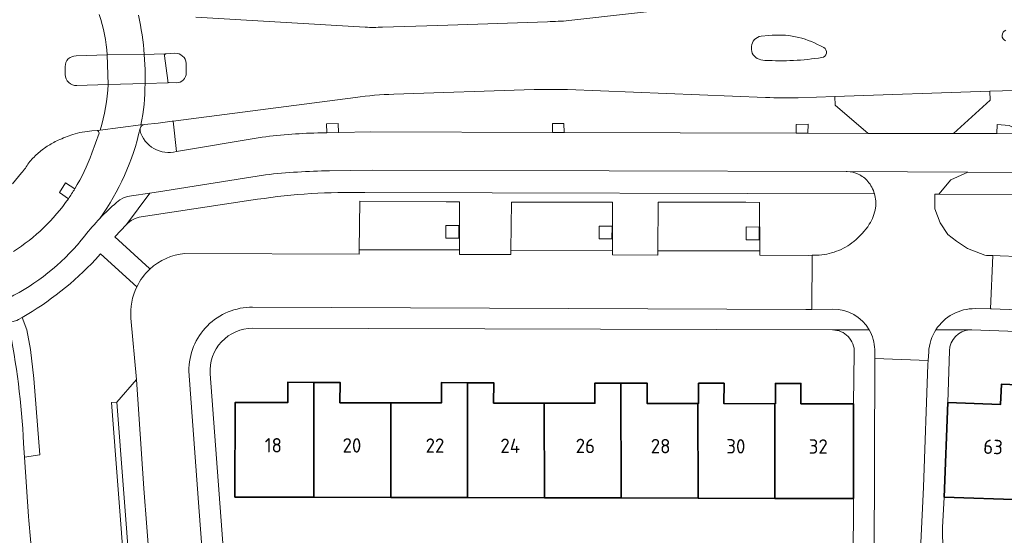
# Model space of a CAD drawing. Extents: x 150256 to 156914, y 461459 to 469481.
# Tile 706 of 731: x 154862 to 154954, y 468212 to 468261. Entities that reach past the tile are written whole.
import ezdxf
from ezdxf.enums import TextEntityAlignment as Align

# ---------------------------------------------------------------- set-up
doc = ezdxf.new("R2010")
doc.units = 0
doc.header["$LTSCALE"] = 0.75
for name, color, linetype, lineweight in [('B-RO-GR-BEPLANTING_CULTUUR_BODEMBEDEKKER-GV', 251, 'CONTINUOUS', 18), ('B-RO-GR-GROENVOORZIENING-GV', 251, 'CONTINUOUS', 18), ('B-RO-OG-BEBOUWING-GV', 6, 'CONTINUOUS', 35), ('B-RO-OG-BEBOUWING-T18', 1, 'CONTINUOUS', 18), ('B-RO-OG-TERREIN_CULTUURSCHEIDING-GV', 251, 'CONTINUOUS', 18), ('B-RO-VH-VERHARDING_ASFALT-GV', 251, 'CONTINUOUS', 18), ('B-RO-VH-VERHARDING_BETONSTRAATSTEEN-GV', 251, 'CONTINUOUS', 18), ('B-RO-VH-VERHARDING_TEGEL-GV', 251, 'CONTINUOUS', 18)]:
    doc.layers.add(name, color=color, linetype=linetype, lineweight=lineweight)
doc.styles.add('NLCS-ISO-M200-T18', font='NLCS-ISO.ttf', dxfattribs={"height": 360})

msp = doc.modelspace()

# ---------------------------------------------------------------- linework, layer by layer
at = {"layer": 'B-RO-GR-BEPLANTING_CULTUUR_BODEMBEDEKKER-GV'}
for points in [[(154913.445, 468260.704), (154930.487, 468262.63)], [(154913.445, 468260.704), (154930.487, 468262.63)], [(154878.484, 468261.033), (154894.371, 468260.092)], [(154878.484, 468261.033), (154894.371, 468260.092)], [(154895.974, 468260.101), (154901.18, 468260.239), (154911.444, 468260.604)], [(154895.974, 468260.101), (154901.18, 468260.239), (154911.444, 468260.604)], [(154890.258, 468250.187), (154890.76, 468250.197), (154890.746, 468251.029), (154891.833, 468251.061), (154891.861, 468250.218), (154894.9, 468250.277), (154911.899, 468250.225), (154911.916, 468251.058), (154912.986, 468251.045), (154913.008, 468250.221), (154934.726, 468250.155), (154934.749, 468250.959), (154935.855, 468250.995), (154935.841, 468250.152), (154941.498, 468250.134), (154938.404, 468252.793), (154938.366, 468253.599), (154934.939, 468253.481)], [(154890.258, 468250.187), (154890.76, 468250.197), (154890.746, 468251.029), (154891.833, 468251.061), (154891.861, 468250.218), (154894.9, 468250.277), (154911.899, 468250.225), (154911.916, 468251.058), (154912.986, 468251.045), (154913.008, 468250.221), (154934.726, 468250.155), (154934.749, 468250.959), (154935.855, 468250.995), (154935.841, 468250.152), (154941.498, 468250.134), (154938.404, 468252.793), (154938.366, 468253.599), (154934.939, 468253.481)], [(154931.878, 468253.509), (154913.327, 468254.248), (154910.185, 468254.254), (154897.033, 468253.808)], [(154931.878, 468253.509), (154913.327, 468254.248), (154910.185, 468254.254), (154897.033, 468253.808)], [(154893.461, 468253.485), (154876.375, 468251.294)], [(154893.461, 468253.485), (154876.375, 468251.294)], [(154876.375, 468251.294), (154876.377, 468251.277), (154876.671, 468248.444), (154884.711, 468249.771)], [(154876.375, 468251.294), (154876.377, 468251.277), (154876.671, 468248.444), (154884.711, 468249.771)]]:
    msp.add_lwpolyline(points, dxfattribs=at)
for points in [[(154894.371, 468260.092, 0.033065), (154895.974, 468260.101)], [(154894.371, 468260.092, 0.033065), (154895.974, 468260.101)], [(154911.444, 468260.604, 0.015977), (154913.445, 468260.704)], [(154911.444, 468260.604, 0.015977), (154913.445, 468260.704)], [(154897.033, 468253.808, 0.031629), (154893.461, 468253.485)], [(154897.033, 468253.808, 0.031629), (154893.461, 468253.485)], [(154934.939, 468253.481, -0.019603), (154931.878, 468253.509)], [(154934.939, 468253.481, -0.019603), (154931.878, 468253.509)], [(154884.711, 468249.771, -0.028114), (154890.258, 468250.187)], [(154884.711, 468249.771, -0.028114), (154890.258, 468250.187)]]:
    msp.add_lwpolyline(points, format="xyb", dxfattribs=at)
msp.add_lwpolyline([(154953.555, 468250.109), (154953.571, 468250.963), (154954.699, 468250.883), (154956.245, 468250.095), (154957.812, 468250.086), (154957.626, 468254.213), (154952.89, 468254.086), (154952.924, 468253.24), (154949.479, 468250.13)], close=True, dxfattribs=at)
msp.add_lwpolyline([(154953.555, 468250.109), (154953.571, 468250.963), (154954.699, 468250.883), (154956.245, 468250.095), (154957.812, 468250.086), (154957.626, 468254.213), (154952.89, 468254.086), (154952.924, 468253.24), (154949.479, 468250.13)], close=True, dxfattribs=at)
at = {"layer": 'B-RO-GR-GROENVOORZIENING-GV'}
for points in [[(154901.925, 468240.305), (154903.125, 468240.299), (154903.132, 468241.499), (154901.931, 468241.505)], [(154901.925, 468240.305), (154903.125, 468240.299), (154903.132, 468241.499), (154901.931, 468241.505)], [(154916.282, 468240.248), (154917.483, 468240.242), (154917.49, 468241.442), (154916.289, 468241.448)], [(154916.282, 468240.248), (154917.483, 468240.242), (154917.49, 468241.442), (154916.289, 468241.448)], [(154930.058, 468240.163), (154931.259, 468240.157), (154931.265, 468241.356), (154930.065, 468241.363)], [(154930.058, 468240.163), (154931.259, 468240.157), (154931.265, 468241.356), (154930.065, 468241.363)]]:
    msp.add_lwpolyline(points, close=True, dxfattribs=at)
at = {"layer": 'B-RO-OG-BEBOUWING-GV'}
for points in [[(154889.555, 468226.792), (154887.111, 468226.797), (154887.106, 468224.894), (154882.172, 468224.905), (154882.152, 468216.034), (154889.541, 468216.018)], [(154889.555, 468226.792), (154887.111, 468226.797), (154887.106, 468224.894), (154882.172, 468224.905), (154882.152, 468216.034), (154889.541, 468216.018)], [(154889.541, 468216.018), (154896.752, 468216.002), (154896.752, 468224.873), (154892.001, 468224.884), (154892.006, 468226.787), (154889.555, 468226.792)], [(154889.541, 468216.018), (154896.752, 468216.002), (154896.752, 468224.873), (154892.001, 468224.884), (154892.006, 468226.787), (154889.555, 468226.792)], [(154896.752, 468216.002), (154903.951, 468215.986), (154903.95, 468226.761), (154901.506, 468226.766), (154901.502, 468224.863), (154896.752, 468224.873)], [(154896.752, 468216.002), (154903.951, 468215.986), (154903.95, 468226.761), (154901.506, 468226.766), (154901.502, 468224.863), (154896.752, 468224.873)], [(154903.951, 468215.986), (154911.151, 468215.97), (154911.137, 468224.842), (154906.397, 468224.852), (154906.401, 468226.755), (154903.95, 468226.761)], [(154903.951, 468215.986), (154911.151, 468215.97), (154911.137, 468224.842), (154906.397, 468224.852), (154906.401, 468226.755), (154903.95, 468226.761)], [(154911.151, 468215.97), (154918.352, 468215.954), (154918.326, 468226.729), (154915.891, 468226.734), (154915.887, 468224.831), (154911.137, 468224.842)], [(154911.151, 468215.97), (154918.352, 468215.954), (154918.326, 468226.729), (154915.891, 468226.734), (154915.887, 468224.831), (154911.137, 468224.842)], [(154918.352, 468215.954), (154925.552, 468215.938), (154925.537, 468224.809), (154920.772, 468224.82), (154920.776, 468226.723), (154918.326, 468226.729)], [(154918.352, 468215.954), (154925.552, 468215.938), (154925.537, 468224.809), (154920.772, 468224.82), (154920.776, 468226.723), (154918.326, 468226.729)], [(154925.552, 468215.938), (154932.752, 468215.922), (154932.74, 468224.793), (154927.975, 468224.804), (154927.979, 468226.707), (154925.591, 468226.712), (154925.587, 468224.809), (154925.537, 468224.809)], [(154925.552, 468215.938), (154932.752, 468215.922), (154932.74, 468224.793), (154927.975, 468224.804), (154927.979, 468226.707), (154925.591, 468226.712), (154925.587, 468224.809), (154925.537, 468224.809)], [(154932.74, 468224.793), (154932.752, 468215.922), (154940.103, 468215.906), (154940.122, 468224.777), (154935.177, 468224.788), (154935.182, 468226.691), (154932.794, 468226.696), (154932.79, 468224.793)], [(154932.74, 468224.793), (154932.752, 468215.922), (154940.103, 468215.906), (154940.122, 468224.777), (154935.177, 468224.788), (154935.182, 468226.691), (154932.794, 468226.696), (154932.79, 468224.793)], [(154956.012, 468215.768), (154956.327, 468224.631), (154956.277, 468224.633), (154956.349, 468226.534), (154953.963, 468226.624), (154953.892, 468224.723), (154948.955, 468224.904), (154948.617, 468216.046)], [(154956.012, 468215.768), (154956.327, 468224.631), (154956.277, 468224.633), (154956.349, 468226.534), (154953.963, 468226.624), (154953.892, 468224.723), (154948.955, 468224.904), (154948.617, 468216.046)]]:
    msp.add_lwpolyline(points, close=True, dxfattribs=at)
at = {"layer": 'B-RO-OG-TERREIN_CULTUURSCHEIDING-GV'}
for points in [[(154866.973, 468250.021, 0.030358), (154865.593, 468249.485)], [(154866.973, 468250.021, 0.030358), (154865.593, 468249.485)], [(154867.855, 468250.249, 0.02928), (154866.973, 468250.021)], [(154867.855, 468250.249, 0.02928), (154866.973, 468250.021)], [(154868.758, 468250.371, 0.030893), (154867.855, 468250.249)], [(154868.758, 468250.371, 0.030893), (154867.855, 468250.249)], [(154869.434, 468250.167, 0.279848), (154869.254, 468250.409)], [(154869.434, 468250.167, 0.279848), (154869.254, 468250.409)], [(154864.57, 468248.92, 0.038256), (154863.653, 468248.217)], [(154864.57, 468248.92, 0.038256), (154863.653, 468248.217)], [(154865.593, 468249.485, 0.0379), (154864.57, 468248.92)], [(154865.593, 468249.485, 0.0379), (154864.57, 468248.92)], [(154863.653, 468248.217, 0.041584), (154862.842, 468247.369)], [(154863.653, 468248.217, 0.041584), (154862.842, 468247.369)], [(154867.154, 468244.94, 0.051376), (154868.755, 468248.266)], [(154867.154, 468244.94, 0.051376), (154868.755, 468248.266)], [(154862.842, 468247.369, -0.041883), (154862.169, 468246.424)], [(154862.842, 468247.369, -0.041883), (154862.169, 468246.424)], [(154894.336, 468244.577, 0.044002), (154884.269, 468243.952)], [(154894.336, 468244.577, 0.044002), (154884.269, 468243.952)], [(154942.168, 468243.143, 0.10754), (154942.079, 468244.473)], [(154942.168, 468243.143, 0.10754), (154942.079, 468244.473)], [(154861.406, 468239.068, 0.099729), (154866.549, 468244.008)], [(154861.406, 468239.068, 0.099729), (154866.549, 468244.008)], [(154941.592, 468241.613, 0.107245), (154942.168, 468243.143)], [(154941.592, 468241.613, 0.107245), (154942.168, 468243.143)], [(154873.372, 468242.309, 0.173034), (154871.989, 468241.59)], [(154873.372, 468242.309, 0.173034), (154871.989, 468241.59)], [(154940.147, 468240.008, 0.08064), (154941.592, 468241.613)], [(154940.147, 468240.008, 0.08064), (154941.592, 468241.613)], [(154938.51, 468239.079, 0.081121), (154940.147, 468240.008)], [(154938.51, 468239.079, 0.081121), (154940.147, 468240.008)], [(154874.19, 468237.413, -0.164943), (154877.47, 468238.88)], [(154874.19, 468237.413, -0.164943), (154877.47, 468238.88)], [(154936.664, 468238.713, 0.081284), (154938.51, 468239.079)], [(154936.664, 468238.713, 0.081284), (154938.51, 468239.079)], [(154869.091, 468238.317, -0.074921), (154862.215, 468232.874)], [(154869.091, 468238.317, -0.074921), (154862.215, 468232.874)], [(154872.419, 468232.808, -0.136319), (154872.958, 468235.749)], [(154872.419, 468232.808, -0.136319), (154872.958, 468235.749)], [(154862.831, 468214.213, 0.021976), (154863.473, 468208.571)], [(154862.831, 468214.213, 0.021976), (154863.473, 468208.571)]]:
    msp.add_lwpolyline(points, format="xyb", dxfattribs=at)
for points in [[(154868.755, 468248.266), (154869.434, 468250.167)], [(154868.755, 468248.266), (154869.434, 468250.167)], [(154869.254, 468250.409), (154868.758, 468250.371)], [(154869.254, 468250.409), (154868.758, 468250.371)], [(154862.169, 468246.424), (154861.316, 468245.412)], [(154862.169, 468246.424), (154861.316, 468245.412)], [(154866.549, 468244.008), (154865.726, 468244.578), (154866.287, 468245.488), (154867.154, 468244.94)], [(154866.549, 468244.008), (154865.726, 468244.578), (154866.287, 468245.488), (154867.154, 468244.94)], [(154942.079, 468244.473), (154894.336, 468244.577)], [(154942.079, 468244.473), (154894.336, 468244.577)], [(154884.269, 468243.952), (154873.372, 468242.309)], [(154884.269, 468243.952), (154873.372, 468242.309)], [(154877.47, 468238.88), (154893.796, 468238.817), (154893.801, 468239.231), (154893.853, 468243.766), (154901.937, 468243.723), (154903.195, 468243.716), (154903.197, 468239.21), (154903.197, 468238.784), (154907.996, 468238.785), (154908.002, 468239.191)], [(154877.47, 468238.88), (154893.796, 468238.817), (154893.801, 468239.231), (154893.853, 468243.766), (154901.937, 468243.723), (154903.195, 468243.716), (154903.197, 468239.21), (154903.197, 468238.784), (154907.996, 468238.785), (154908.002, 468239.191)], [(154908.002, 468239.191), (154908.066, 468243.7), (154916.217, 468243.698), (154917.521, 468243.698), (154917.523, 468239.165), (154917.523, 468238.745), (154921.779, 468238.731), (154921.781, 468239.124), (154921.807, 468243.68), (154930.021, 468243.67), (154931.297, 468243.668), (154931.322, 468239.13), (154931.324, 468238.713), (154935.937, 468238.696), (154936.23, 468238.703), (154936.664, 468238.713)], [(154908.002, 468239.191), (154908.066, 468243.7), (154916.217, 468243.698), (154917.521, 468243.698), (154917.523, 468239.165), (154917.523, 468238.745), (154921.779, 468238.731), (154921.781, 468239.124), (154921.807, 468243.68), (154930.021, 468243.67), (154931.297, 468243.668), (154931.322, 468239.13), (154931.324, 468238.713), (154935.937, 468238.696), (154936.23, 468238.703), (154936.664, 468238.713)], [(154871.989, 468241.59), (154870.917, 468240.435), (154874.14, 468237.459), (154874.19, 468237.413)], [(154871.989, 468241.59), (154870.917, 468240.435), (154874.14, 468237.459), (154874.19, 468237.413)], [(154872.958, 468235.749), (154869.568, 468238.851), (154869.091, 468238.317)], [(154872.958, 468235.749), (154869.568, 468238.851), (154869.091, 468238.317)], [(154862.215, 468232.874), (154862.669, 468231.711), (154863, 468229.873), (154863.331, 468227.141), (154863.866, 468219.991), (154862.447, 468219.77), (154862.831, 468214.213)], [(154862.215, 468232.874), (154862.669, 468231.711), (154863, 468229.873), (154863.331, 468227.141), (154863.866, 468219.991), (154862.447, 468219.77), (154862.831, 468214.213)], [(154871.848, 468208.582), (154870.602, 468224.91), (154871.101, 468224.948), (154872.935, 468227.049), (154872.419, 468232.808)], [(154871.848, 468208.582), (154870.602, 468224.91), (154871.101, 468224.948), (154872.935, 468227.049), (154872.419, 468232.808)]]:
    msp.add_lwpolyline(points, dxfattribs=at)
msp.add_lwpolyline([(154958.24, 468244.381), (154948.102, 468244.446), (154947.719, 468244.448), (154947.719, 468243.346), (154947.719, 468243.059), (154948.24, 468241.746), (154948.954, 468240.645), (154949.746, 468240.027), (154950.789, 468239.332), (154952.402, 468238.707), (154952.585, 468238.7), (154953.172, 468238.678), (154953.839, 468238.652), (154958.623, 468238.467)], close=True, dxfattribs=at)
msp.add_lwpolyline([(154958.24, 468244.381), (154948.102, 468244.446), (154947.719, 468244.448), (154947.719, 468243.346), (154947.719, 468243.059), (154948.24, 468241.746), (154948.954, 468240.645), (154949.746, 468240.027), (154950.789, 468239.332), (154952.402, 468238.707), (154952.585, 468238.7), (154953.172, 468238.678), (154953.839, 468238.652), (154958.623, 468238.467)], close=True, dxfattribs=at)
at = {"layer": 'B-RO-VH-VERHARDING_ASFALT-GV'}
for points in [[(154938.366, 468253.599), (154952.89, 468254.086), (154957.626, 468254.213), (154959.66, 468254.295), (154960.093, 468254.309), (154960.521, 468254.331), (154962.123, 468254.457), (154966.726, 468254.898), (154970.056, 468255.247), (154973.383, 468255.626), (154974.653, 468255.826), (154982.672, 468257.09), (154985.265, 468257.385), (155000, 468258.688), (155029.052, 468261.277), (155034.312, 468261.809), (155036.319, 468261.985), (155047.567, 468262.938), (155047.603, 468262.941), (155058.053, 468263.664)], [(154938.366, 468253.599), (154952.89, 468254.086), (154957.626, 468254.213), (154959.66, 468254.295), (154960.093, 468254.309), (154960.521, 468254.331), (154962.123, 468254.457), (154966.726, 468254.898), (154970.056, 468255.247), (154973.383, 468255.626), (154974.653, 468255.826), (154982.672, 468257.09), (154985.265, 468257.385), (155000, 468258.688), (155029.052, 468261.277), (155034.312, 468261.809), (155036.319, 468261.985), (155047.567, 468262.938), (155047.603, 468262.941), (155058.053, 468263.664)], [(154930.487, 468262.63), (154913.445, 468260.704)], [(154930.487, 468262.63), (154913.445, 468260.704)], [(154894.371, 468260.092), (154878.484, 468261.033)], [(154894.371, 468260.092), (154878.484, 468261.033)], [(154911.444, 468260.604), (154901.18, 468260.239), (154895.974, 468260.101)], [(154911.444, 468260.604), (154901.18, 468260.239), (154895.974, 468260.101)], [(154931.47, 468259.236), (154932.163, 468259.31)], [(154931.47, 468259.236), (154932.163, 468259.31)], [(154930.54, 468257.99), (154930.552, 468258.266)], [(154930.54, 468257.99), (154930.552, 468258.266)], [(154937.027, 468258.333), (154937.325, 468258.184)], [(154937.027, 468258.333), (154937.325, 468258.184)], [(154867.276, 468257.388), (154870.201, 468257.484)], [(154867.276, 468257.388), (154870.201, 468257.484)], [(154870.201, 468257.484), (154873.665, 468257.524)], [(154870.201, 468257.484), (154873.665, 468257.524)], [(154873.665, 468257.524), (154875.534, 468257.597), (154875.559, 468257.407)], [(154873.665, 468257.524), (154875.534, 468257.597), (154875.559, 468257.407)], [(154875.71, 468257.604), (154876.534, 468257.644)], [(154875.71, 468257.604), (154876.534, 468257.644)], [(154866.266, 468255.647), (154866.253, 468256.39)], [(154866.266, 468255.647), (154866.253, 468256.39)], [(154877.599, 468256.695), (154877.604, 468255.825)], [(154877.599, 468256.695), (154877.604, 468255.825)], [(154931.807, 468256.981), (154931.433, 468257.042)], [(154931.807, 468256.981), (154931.433, 468257.042)], [(154870.284, 468254.718), (154867.342, 468254.617)], [(154870.284, 468254.718), (154867.342, 468254.617)], [(154873.737, 468254.796), (154870.284, 468254.718)], [(154873.737, 468254.796), (154870.284, 468254.718)], [(154875.881, 468254.933), (154875.887, 468254.885), (154873.737, 468254.796)], [(154875.881, 468254.933), (154875.887, 468254.885), (154873.737, 468254.796)], [(154876.646, 468254.874), (154875.983, 468254.891)], [(154876.646, 468254.874), (154875.983, 468254.891)], [(154897.033, 468253.808), (154910.185, 468254.254), (154913.327, 468254.248), (154931.878, 468253.509)], [(154897.033, 468253.808), (154910.185, 468254.254), (154913.327, 468254.248), (154931.878, 468253.509)], [(154934.939, 468253.481), (154938.366, 468253.599)], [(154934.939, 468253.481), (154938.366, 468253.599)], [(154873.345, 468250.934), (154873.686, 468250.98), (154874.974, 468251.106), (154876.276, 468251.281), (154876.375, 468251.294), (154893.461, 468253.485)], [(154873.345, 468250.934), (154873.686, 468250.98), (154874.974, 468251.106), (154876.276, 468251.281), (154876.375, 468251.294), (154893.461, 468253.485)], [(154873.686, 468250.98), (154873.345, 468250.934), (154869.522, 468250.443), (154869.254, 468250.409)], [(154873.686, 468250.98), (154873.345, 468250.934), (154869.522, 468250.443), (154869.254, 468250.409)], [(154869.522, 468250.443), (154873.345, 468250.934)], [(154869.522, 468250.443), (154873.345, 468250.934)], [(154873.271, 468250.588), (154873.341, 468250.758)], [(154873.271, 468250.588), (154873.341, 468250.758)], [(154869.434, 468250.167), (154868.755, 468248.266)], [(154869.434, 468250.167), (154868.755, 468248.266)], [(154868.758, 468250.371), (154869.254, 468250.409), (154869.522, 468250.443)], [(154868.758, 468250.371), (154869.254, 468250.409), (154869.522, 468250.443)], [(154873.272, 468250.388), (154873.271, 468250.588)], [(154873.272, 468250.388), (154873.271, 468250.588)], [(154959.208, 468250.079), (154957.812, 468250.086), (154956.245, 468250.095), (154953.555, 468250.109), (154949.479, 468250.13), (154941.498, 468250.134), (154935.841, 468250.152), (154934.726, 468250.155), (154913.008, 468250.221), (154911.899, 468250.225), (154894.9, 468250.277), (154891.861, 468250.218), (154890.76, 468250.197), (154890.258, 468250.187)], [(154959.208, 468250.079), (154957.812, 468250.086), (154956.245, 468250.095), (154953.555, 468250.109), (154949.479, 468250.13), (154941.498, 468250.134), (154935.841, 468250.152), (154934.726, 468250.155), (154913.008, 468250.221), (154911.899, 468250.225), (154894.9, 468250.277), (154891.861, 468250.218), (154890.76, 468250.197), (154890.258, 468250.187)], [(154884.711, 468249.771), (154876.671, 468248.444)], [(154884.711, 468249.771), (154876.671, 468248.444)], [(154891.003, 468246.629), (154895.02, 468246.699), (154939.431, 468246.556), (154939.461, 468246.555), (154939.53, 468246.555), (154950.826, 468246.51), (154958.104, 468246.475), (154958.153, 468246.48), (154960.099, 468246.471), (154961.72, 468246.614), (154975.567, 468249.292), (154976.523, 468249.477)], [(154891.003, 468246.629), (154895.02, 468246.699), (154939.431, 468246.556), (154939.461, 468246.555), (154939.53, 468246.555), (154950.826, 468246.51), (154958.104, 468246.475), (154958.153, 468246.48), (154960.099, 468246.471), (154961.72, 468246.614), (154975.567, 468249.292), (154976.523, 468249.477)], [(154861.316, 468245.412), (154862.169, 468246.424)], [(154861.316, 468245.412), (154862.169, 468246.424)], [(154871.074, 468243.654), (154871.381, 468243.9), (154871.721, 468244.085), (154872.087, 468244.214), (154872.469, 468244.285), (154874.181, 468244.542), (154875.586, 468244.752), (154876.954, 468244.968), (154876.951, 468244.973), (154885.018, 468246.248)], [(154871.074, 468243.654), (154871.381, 468243.9), (154871.721, 468244.085), (154872.087, 468244.214), (154872.469, 468244.285), (154874.181, 468244.542), (154875.586, 468244.752), (154876.954, 468244.968), (154876.951, 468244.973), (154885.018, 468246.248)], [(154862.831, 468214.213), (154862.447, 468219.77), (154862.357, 468221.068)], [(154862.831, 468214.213), (154862.447, 468219.77), (154862.357, 468221.068)]]:
    msp.add_lwpolyline(points, dxfattribs=at)
for points in [[(154870.201, 468257.484, 0.063659), (154869.448, 468261.27)], [(154869.448, 468261.27, -0.063659), (154870.201, 468257.484)], [(154870.201, 468257.484, 0.063659), (154869.448, 468261.27)], [(154869.448, 468261.27, -0.063659), (154870.201, 468257.484)], [(154873.665, 468257.524, 0.035395), (154873.121, 468261.2)], [(154873.121, 468261.2, -0.035395), (154873.665, 468257.524)], [(154873.665, 468257.524, 0.035395), (154873.121, 468261.2)], [(154873.121, 468261.2, -0.035395), (154873.665, 468257.524)], [(154895.974, 468260.101, -0.033065), (154894.371, 468260.092)], [(154895.974, 468260.101, -0.033065), (154894.371, 468260.092)], [(154913.445, 468260.704, -0.015977), (154911.444, 468260.604)], [(154913.445, 468260.704, -0.015977), (154911.444, 468260.604)], [(154930.552, 468258.266, -0.371803), (154931.47, 468259.236)], [(154930.552, 468258.266, -0.371803), (154931.47, 468259.236)], [(154932.163, 468259.31, -0.15318), (154937.027, 468258.333)], [(154932.163, 468259.31, -0.15318), (154937.027, 468258.333)], [(154954.361, 468258.812, -0.684944), (154954.377, 468259.796)], [(154954.361, 468258.812, -0.684944), (154954.377, 468259.796)], [(154937.325, 468258.184, -0.694404), (154937.159, 468257.242)], [(154937.325, 468258.184, -0.694404), (154937.159, 468257.242)], [(154866.253, 468256.39, -0.432943), (154867.276, 468257.388)], [(154866.253, 468256.39, -0.432943), (154867.276, 468257.388)], [(154875.559, 468257.407, -0.368222), (154875.71, 468257.604)], [(154875.559, 468257.407, -0.368222), (154875.71, 468257.604)], [(154876.534, 468257.644, -0.406182), (154877.599, 468256.695)], [(154876.534, 468257.644, -0.406182), (154877.599, 468256.695)], [(154931.433, 468257.042, -0.34058), (154930.54, 468257.99)], [(154931.433, 468257.042, -0.34058), (154930.54, 468257.99)], [(154937.159, 468257.242, -0.053252), (154931.807, 468256.981)], [(154937.159, 468257.242, -0.053252), (154931.807, 468256.981)], [(154867.342, 468254.617, -0.421659), (154866.266, 468255.647)], [(154867.342, 468254.617, -0.421659), (154866.266, 468255.647)], [(154877.604, 468255.825, -0.420639), (154876.646, 468254.874)], [(154877.604, 468255.825, -0.420639), (154876.646, 468254.874)], [(154869.522, 468250.443, 0.061299), (154870.284, 468254.718)], [(154870.284, 468254.718, -0.061299), (154869.522, 468250.443)], [(154869.522, 468250.443, 0.061299), (154870.284, 468254.718)], [(154870.284, 468254.718, -0.061299), (154869.522, 468250.443)], [(154873.345, 468250.934, 0.050754), (154873.737, 468254.796)], [(154873.737, 468254.796, -0.050754), (154873.345, 468250.934)], [(154873.345, 468250.934, 0.050754), (154873.737, 468254.796)], [(154873.737, 468254.796, -0.050754), (154873.345, 468250.934)], [(154875.983, 468254.891, -0.218948), (154875.881, 468254.933)], [(154875.983, 468254.891, -0.218948), (154875.881, 468254.933)], [(154893.461, 468253.485, -0.031629), (154897.033, 468253.808)], [(154893.461, 468253.485, -0.031629), (154897.033, 468253.808)], [(154931.878, 468253.509, 0.019603), (154934.939, 468253.481)], [(154931.878, 468253.509, 0.019603), (154934.939, 468253.481)], [(154873.341, 468250.758, -0.112645), (154873.491, 468250.901)], [(154873.341, 468250.758, -0.112645), (154873.491, 468250.901)], [(154873.491, 468250.901, -0.087381), (154873.686, 468250.98)], [(154873.491, 468250.901, -0.087381), (154873.686, 468250.98)], [(154865.593, 468249.485, -0.030358), (154866.973, 468250.021)], [(154865.593, 468249.485, -0.030358), (154866.973, 468250.021)], [(154866.973, 468250.021, -0.02928), (154867.855, 468250.249)], [(154866.973, 468250.021, -0.02928), (154867.855, 468250.249)], [(154867.855, 468250.249, -0.030893), (154868.758, 468250.371)], [(154867.855, 468250.249, -0.030893), (154868.758, 468250.371)], [(154869.254, 468250.409, -0.279848), (154869.434, 468250.167)], [(154869.254, 468250.409, -0.279848), (154869.434, 468250.167)], [(154869.51, 468242.169, 0.100149), (154873.271, 468250.588)], [(154873.271, 468250.588, -0.100149), (154869.51, 468242.169)], [(154869.51, 468242.169, 0.100149), (154873.271, 468250.588)], [(154873.271, 468250.588, -0.100149), (154869.51, 468242.169)], [(154876.671, 468248.444, -0.416041), (154873.272, 468250.388)], [(154876.671, 468248.444, -0.416041), (154873.272, 468250.388)], [(154890.258, 468250.187, 0.028114), (154884.711, 468249.771)], [(154890.258, 468250.187, 0.028114), (154884.711, 468249.771)], [(154863.653, 468248.217, -0.038256), (154864.57, 468248.92)], [(154863.653, 468248.217, -0.038256), (154864.57, 468248.92)], [(154864.57, 468248.92, -0.0379), (154865.593, 468249.485)], [(154864.57, 468248.92, -0.0379), (154865.593, 468249.485)], [(154862.842, 468247.369, -0.041584), (154863.653, 468248.217)], [(154862.842, 468247.369, -0.041584), (154863.653, 468248.217)], [(154868.755, 468248.266, -0.051376), (154867.154, 468244.94)], [(154868.755, 468248.266, -0.051376), (154867.154, 468244.94)], [(154862.169, 468246.424, 0.041883), (154862.842, 468247.369)], [(154862.169, 468246.424, 0.041883), (154862.842, 468247.369)], [(154885.018, 468246.248, -0.023226), (154891.003, 468246.629)], [(154885.018, 468246.248, -0.023226), (154891.003, 468246.629)], [(154867.154, 468244.94, -0.014714), (154866.549, 468244.008)], [(154867.154, 468244.94, -0.014714), (154866.549, 468244.008)], [(154866.549, 468244.008, -0.099729), (154861.406, 468239.068)], [(154866.549, 468244.008, -0.099729), (154861.406, 468239.068)], [(154869.51, 468242.169, -0.024607), (154871.074, 468243.654)], [(154869.51, 468242.169, -0.024607), (154871.074, 468243.654)], [(154868.098, 468240.539, -0.024342), (154869.51, 468242.169)], [(154868.098, 468240.539, -0.024342), (154869.51, 468242.169)], [(154861.447, 468234.964, 0.104853), (154868.098, 468240.539)], [(154861.447, 468234.964, 0.104853), (154868.098, 468240.539)], [(154862.357, 468221.068, 0.037649), (154860.969, 468232.173)], [(154862.357, 468221.068, 0.037649), (154860.969, 468232.173)], [(154863.473, 468208.571, -0.021976), (154862.831, 468214.213)], [(154863.473, 468208.571, -0.021976), (154862.831, 468214.213)]]:
    msp.add_lwpolyline(points, format="xyb", dxfattribs=at)
msp.add_lwpolyline([(154870.284, 468254.718), (154873.737, 468254.796), (154873.75, 468256.12), (154873.665, 468257.524), (154870.201, 468257.484)], close=True, dxfattribs=at)
msp.add_lwpolyline([(154870.284, 468254.718), (154873.737, 468254.796), (154873.75, 468256.12), (154873.665, 468257.524), (154870.201, 468257.484)], close=True, dxfattribs=at)
at = {"layer": 'B-RO-VH-VERHARDING_BETONSTRAATSTEEN-GV'}
for points in [[(154931.47, 468259.236, 0.371803), (154930.552, 468258.266)], [(154931.47, 468259.236, 0.371803), (154930.552, 468258.266)], [(154937.027, 468258.333, 0.15318), (154932.163, 468259.31)], [(154937.027, 468258.333, 0.15318), (154932.163, 468259.31)], [(154954.377, 468259.796, 0.684944), (154954.361, 468258.812)], [(154954.377, 468259.796, 0.684944), (154954.361, 468258.812)], [(154937.159, 468257.242, 0.694404), (154937.325, 468258.184)], [(154937.159, 468257.242, 0.694404), (154937.325, 468258.184)], [(154867.276, 468257.388, 0.432943), (154866.253, 468256.39)], [(154867.276, 468257.388, 0.432943), (154866.253, 468256.39)], [(154875.71, 468257.604, 0.368222), (154875.559, 468257.407)], [(154875.71, 468257.604, 0.368222), (154875.559, 468257.407)], [(154877.599, 468256.695, 0.406182), (154876.534, 468257.644)], [(154877.599, 468256.695, 0.406182), (154876.534, 468257.644)], [(154930.54, 468257.99, 0.34058), (154931.433, 468257.042)], [(154930.54, 468257.99, 0.34058), (154931.433, 468257.042)], [(154931.807, 468256.981, 0.053252), (154937.159, 468257.242)], [(154931.807, 468256.981, 0.053252), (154937.159, 468257.242)], [(154866.266, 468255.647, 0.421659), (154867.342, 468254.617)], [(154866.266, 468255.647, 0.421659), (154867.342, 468254.617)], [(154876.646, 468254.874, 0.420639), (154877.604, 468255.825)], [(154876.646, 468254.874, 0.420639), (154877.604, 468255.825)], [(154875.881, 468254.933, 0.218948), (154875.983, 468254.891)], [(154875.881, 468254.933, 0.218948), (154875.983, 468254.891)], [(154873.491, 468250.901, 0.112645), (154873.341, 468250.758)], [(154873.491, 468250.901, 0.112645), (154873.341, 468250.758)], [(154873.686, 468250.98, 0.087381), (154873.491, 468250.901)], [(154873.686, 468250.98, 0.087381), (154873.491, 468250.901)], [(154873.272, 468250.388, 0.416041), (154876.671, 468248.444)], [(154873.272, 468250.388, 0.416041), (154876.671, 468248.444)], [(154891.003, 468246.629, 0.023226), (154885.018, 468246.248)], [(154891.003, 468246.629, 0.023226), (154885.018, 468246.248)], [(154939.53, 468246.555, -0.102515), (154940.563, 468246.307)], [(154940.563, 468246.307, 0.102515), (154939.53, 468246.555)], [(154939.53, 468246.555, -0.102515), (154940.563, 468246.307)], [(154940.563, 468246.307, 0.102515), (154939.53, 468246.555)], [(154940.563, 468246.307, -0.109328), (154941.457, 468245.627)], [(154941.457, 468245.627, 0.109328), (154940.563, 468246.307)], [(154940.563, 468246.307, -0.109328), (154941.457, 468245.627)], [(154941.457, 468245.627, 0.109328), (154940.563, 468246.307)], [(154941.457, 468245.627, -0.109217), (154942.079, 468244.473)], [(154942.079, 468244.473, 0.109217), (154941.457, 468245.627)], [(154941.457, 468245.627, -0.109217), (154942.079, 468244.473)], [(154942.079, 468244.473, 0.109217), (154941.457, 468245.627)], [(154866.549, 468244.008, 0.014714), (154867.154, 468244.94)], [(154866.549, 468244.008, 0.014714), (154867.154, 468244.94)], [(154884.269, 468243.952, -0.044002), (154894.336, 468244.577)], [(154884.269, 468243.952, -0.044002), (154894.336, 468244.577)], [(154942.079, 468244.473, -0.10754), (154942.168, 468243.143)], [(154942.079, 468244.473, -0.10754), (154942.168, 468243.143)], [(154871.074, 468243.654, 0.024607), (154869.51, 468242.169)], [(154871.074, 468243.654, 0.024607), (154869.51, 468242.169)], [(154942.168, 468243.143, -0.107245), (154941.592, 468241.613)], [(154942.168, 468243.143, -0.107245), (154941.592, 468241.613)], [(154869.51, 468242.169, 0.024342), (154868.098, 468240.539)], [(154869.51, 468242.169, 0.024342), (154868.098, 468240.539)], [(154871.989, 468241.59, -0.173034), (154873.372, 468242.309)], [(154871.989, 468241.59, -0.173034), (154873.372, 468242.309)], [(154941.592, 468241.613, -0.08064), (154940.147, 468240.008)], [(154941.592, 468241.613, -0.08064), (154940.147, 468240.008)], [(154868.098, 468240.539, -0.104853), (154861.447, 468234.964)], [(154868.098, 468240.539, -0.104853), (154861.447, 468234.964)], [(154940.147, 468240.008, -0.081121), (154938.51, 468239.079)], [(154940.147, 468240.008, -0.081121), (154938.51, 468239.079)], [(154877.47, 468238.88, 0.164943), (154874.19, 468237.413)], [(154877.47, 468238.88, 0.164943), (154874.19, 468237.413)], [(154938.51, 468239.079, -0.081284), (154936.664, 468238.713)], [(154938.51, 468239.079, -0.081284), (154936.664, 468238.713)], [(154862.215, 468232.874, 0.074921), (154869.091, 468238.317)], [(154862.215, 468232.874, 0.074921), (154869.091, 468238.317)], [(154874.19, 468237.413, 0.093319), (154872.958, 468235.749)], [(154872.958, 468235.749, -0.093319), (154874.19, 468237.413)], [(154874.19, 468237.413, 0.093319), (154872.958, 468235.749)], [(154872.958, 468235.749, -0.093319), (154874.19, 468237.413)], [(154872.958, 468235.749, 0.136319), (154872.419, 468232.808)], [(154872.958, 468235.749, 0.136319), (154872.419, 468232.808)], [(154883.815, 468233.847, 0.418385), (154877.843, 468227.842)], [(154877.843, 468227.842, -0.418385), (154883.815, 468233.847)], [(154883.815, 468233.847, 0.418385), (154877.843, 468227.842)], [(154877.843, 468227.842, -0.418385), (154883.815, 468233.847)], [(154941.574, 468231.716, 0.267415), (154938.186, 468233.668)], [(154938.186, 468233.668, -0.267415), (154941.574, 468231.716)], [(154941.574, 468231.716, 0.267415), (154938.186, 468233.668)], [(154938.186, 468233.668, -0.267415), (154941.574, 468231.716)], [(154951.508, 468233.707, 0.258169), (154947.832, 468231.724)], [(154947.832, 468231.724, -0.258169), (154951.508, 468233.707)], [(154951.508, 468233.707, 0.258169), (154947.832, 468231.724)], [(154947.832, 468231.724, -0.258169), (154951.508, 468233.707)], [(154879.841, 468227.595, -0.437961), (154883.825, 468231.863)], [(154879.841, 468227.595, -0.437961), (154883.825, 468231.863)], [(154938.149, 468231.707, -0.424511), (154940.184, 468229.589)], [(154938.149, 468231.707, -0.424511), (154940.184, 468229.589)], [(154941.574, 468231.716, -0.12434), (154942.104, 468229.866)], [(154942.104, 468229.866, 0.12434), (154941.574, 468231.716)], [(154941.574, 468231.716, -0.12434), (154942.104, 468229.866)], [(154942.104, 468229.866, 0.12434), (154941.574, 468231.716)], [(154947.157, 468229.641, -0.129117), (154947.832, 468231.724)], [(154947.832, 468231.724, 0.129117), (154947.157, 468229.641)], [(154947.157, 468229.641, -0.129117), (154947.832, 468231.724)], [(154947.832, 468231.724, 0.129117), (154947.157, 468229.641)], [(154949.106, 468229.757, -0.387894), (154950.983, 468231.729)], [(154949.106, 468229.757, -0.387894), (154950.983, 468231.729)], [(154952.604, 468202.75, -0.213485), (154948.451, 468213.173)], [(154952.604, 468202.75, -0.213485), (154948.451, 468213.173)]]:
    msp.add_lwpolyline(points, format="xyb", dxfattribs=at)
for points in [[(154932.163, 468259.31), (154931.47, 468259.236)], [(154932.163, 468259.31), (154931.47, 468259.236)], [(154930.552, 468258.266), (154930.54, 468257.99)], [(154930.552, 468258.266), (154930.54, 468257.99)], [(154937.325, 468258.184), (154937.027, 468258.333)], [(154937.325, 468258.184), (154937.027, 468258.333)], [(154867.342, 468254.617), (154870.284, 468254.718), (154870.201, 468257.484), (154867.276, 468257.388)], [(154867.342, 468254.617), (154870.284, 468254.718), (154870.201, 468257.484), (154867.276, 468257.388)], [(154875.559, 468257.407), (154875.861, 468255.088), (154875.881, 468254.933)], [(154875.559, 468257.407), (154875.861, 468255.088), (154875.881, 468254.933)], [(154876.534, 468257.644), (154875.71, 468257.604)], [(154876.534, 468257.644), (154875.71, 468257.604)], [(154866.253, 468256.39), (154866.266, 468255.647)], [(154866.253, 468256.39), (154866.266, 468255.647)], [(154877.604, 468255.825), (154877.599, 468256.695)], [(154877.604, 468255.825), (154877.599, 468256.695)], [(154931.433, 468257.042), (154931.807, 468256.981)], [(154931.433, 468257.042), (154931.807, 468256.981)], [(154875.983, 468254.891), (154876.646, 468254.874)], [(154875.983, 468254.891), (154876.646, 468254.874)], [(154873.341, 468250.758), (154873.271, 468250.588), (154873.272, 468250.388)], [(154873.341, 468250.758), (154873.271, 468250.588), (154873.272, 468250.388)], [(154876.375, 468251.294), (154876.276, 468251.281), (154874.974, 468251.106), (154873.686, 468250.98)], [(154876.375, 468251.294), (154876.276, 468251.281), (154874.974, 468251.106), (154873.686, 468250.98)], [(154876.671, 468248.444), (154876.377, 468251.277), (154876.375, 468251.294)], [(154876.671, 468248.444), (154876.377, 468251.277), (154876.375, 468251.294)], [(154885.018, 468246.248), (154876.951, 468244.973), (154876.954, 468244.968), (154875.586, 468244.752), (154874.181, 468244.542), (154871.989, 468241.59)], [(154885.018, 468246.248), (154876.951, 468244.973), (154876.954, 468244.968), (154875.586, 468244.752), (154874.181, 468244.542), (154871.989, 468241.59)], [(154939.53, 468246.555), (154939.461, 468246.555), (154939.431, 468246.556), (154895.02, 468246.699), (154891.003, 468246.629)], [(154939.53, 468246.555), (154939.461, 468246.555), (154939.431, 468246.556), (154895.02, 468246.699), (154891.003, 468246.629)], [(154951.508, 468233.707), (154952.941, 468233.699), (154953.172, 468238.678), (154952.585, 468238.7), (154952.402, 468238.707), (154950.789, 468239.332), (154949.746, 468240.027), (154948.954, 468240.645), (154948.24, 468241.746), (154947.719, 468243.059), (154947.719, 468243.346), (154947.719, 468244.448), (154948.102, 468244.446), (154949.23, 468245.782), (154950.826, 468246.51), (154939.53, 468246.555)], [(154951.508, 468233.707), (154952.941, 468233.699), (154953.172, 468238.678), (154952.585, 468238.7), (154952.402, 468238.707), (154950.789, 468239.332), (154949.746, 468240.027), (154948.954, 468240.645), (154948.24, 468241.746), (154947.719, 468243.059), (154947.719, 468243.346), (154947.719, 468244.448), (154948.102, 468244.446), (154949.23, 468245.782), (154950.826, 468246.51), (154939.53, 468246.555)], [(154867.154, 468244.94), (154866.287, 468245.488), (154865.726, 468244.578), (154866.549, 468244.008)], [(154867.154, 468244.94), (154866.287, 468245.488), (154865.726, 468244.578), (154866.549, 468244.008)], [(154874.19, 468237.413), (154874.14, 468237.459), (154870.917, 468240.435), (154871.989, 468241.59), (154874.181, 468244.542), (154872.469, 468244.285), (154872.087, 468244.214), (154871.721, 468244.085), (154871.381, 468243.9), (154871.074, 468243.654)], [(154874.19, 468237.413), (154874.14, 468237.459), (154870.917, 468240.435), (154871.989, 468241.59), (154874.181, 468244.542), (154872.469, 468244.285), (154872.087, 468244.214), (154871.721, 468244.085), (154871.381, 468243.9), (154871.074, 468243.654)], [(154894.336, 468244.577), (154942.079, 468244.473)], [(154894.336, 468244.577), (154942.079, 468244.473)], [(154873.372, 468242.309), (154884.269, 468243.952)], [(154873.372, 468242.309), (154884.269, 468243.952)], [(154869.091, 468238.317), (154869.568, 468238.851), (154872.958, 468235.749)], [(154869.091, 468238.317), (154869.568, 468238.851), (154872.958, 468235.749)], [(154883.815, 468233.847), (154935.64, 468233.626), (154936.208, 468233.636), (154936.23, 468238.703), (154935.937, 468238.696), (154931.324, 468238.713), (154931.322, 468239.13), (154921.781, 468239.124), (154921.779, 468238.731), (154917.523, 468238.745), (154917.523, 468239.165), (154908.002, 468239.191), (154907.996, 468238.785), (154903.197, 468238.784), (154903.197, 468239.21), (154893.801, 468239.231), (154893.796, 468238.817), (154877.47, 468238.88)], [(154883.815, 468233.847), (154935.64, 468233.626), (154936.208, 468233.636), (154936.23, 468238.703), (154935.937, 468238.696), (154931.324, 468238.713), (154931.322, 468239.13), (154921.781, 468239.124), (154921.779, 468238.731), (154917.523, 468238.745), (154917.523, 468239.165), (154908.002, 468239.191), (154907.996, 468238.785), (154903.197, 468238.784), (154903.197, 468239.21), (154893.801, 468239.231), (154893.796, 468238.817), (154877.47, 468238.88)], [(155011.772, 468236.47), (155000, 468236.918), (154999.889, 468236.922), (154999.903, 468237.305), (154990.401, 468237.689), (154990.384, 468237.298), (154985.824, 468237.465), (154985.837, 468237.858), (154976.313, 468238.209), (154976.297, 468237.804), (154972.01, 468237.967), (154972.027, 468238.361), (154962.508, 468238.738), (154962.49, 468238.317), (154960.643, 468238.389), (154958.623, 468238.467), (154953.839, 468238.652), (154953.172, 468238.678), (154952.941, 468233.699), (154953.026, 468233.699), (155000, 468231.9), (155008.865, 468231.561)], [(155011.772, 468236.47), (155000, 468236.918), (154999.889, 468236.922), (154999.903, 468237.305), (154990.401, 468237.689), (154990.384, 468237.298), (154985.824, 468237.465), (154985.837, 468237.858), (154976.313, 468238.209), (154976.297, 468237.804), (154972.01, 468237.967), (154972.027, 468238.361), (154962.508, 468238.738), (154962.49, 468238.317), (154960.643, 468238.389), (154958.623, 468238.467), (154953.839, 468238.652), (154953.172, 468238.678), (154952.941, 468233.699), (154953.026, 468233.699), (155000, 468231.9), (155008.865, 468231.561)], [(154936.664, 468238.713), (154936.23, 468238.703), (154936.208, 468233.636), (154938.186, 468233.668)], [(154936.664, 468238.713), (154936.23, 468238.703), (154936.208, 468233.636), (154938.186, 468233.668)], [(154861.447, 468234.964), (154860.9, 468234.663), (154860.895, 468234.658), (154860.751, 468234.519), (154860.652, 468234.337), (154860.613, 468234.136), (154860.636, 468233.933), (154860.934, 468232.364), (154861.117, 468232.446), (154861.137, 468232.452), (154861.731, 468232.602), (154861.893, 468232.691), (154862.215, 468232.874)], [(154861.447, 468234.964), (154860.9, 468234.663), (154860.895, 468234.658), (154860.751, 468234.519), (154860.652, 468234.337), (154860.613, 468234.136), (154860.636, 468233.933), (154860.934, 468232.364), (154861.117, 468232.446), (154861.137, 468232.452), (154861.731, 468232.602), (154861.893, 468232.691), (154862.215, 468232.874)], [(154936.208, 468233.636), (154935.64, 468233.626), (154883.815, 468233.847)], [(154936.208, 468233.636), (154935.64, 468233.626), (154883.815, 468233.847)], [(154938.186, 468233.668), (154936.208, 468233.636)], [(154938.186, 468233.668), (154936.208, 468233.636)], [(155008.865, 468231.561), (155000, 468231.9), (154953.026, 468233.699), (154952.941, 468233.699), (154951.508, 468233.707)], [(155008.865, 468231.561), (155000, 468231.9), (154953.026, 468233.699), (154952.941, 468233.699), (154951.508, 468233.707)], [(154872.419, 468232.808), (154872.935, 468227.049), (154873.608, 468216.844), (154874.185, 468209.591), (154874.505, 468205.342), (154874.803, 468200.084), (154875.039, 468194.822), (154875.074, 468193.751), (154875.172, 468190.662), (154875.292, 468185.333), (154875.377, 468178.724), (154875.381, 468173.849), (154875.31, 468167.089), (154875.145, 468160.329), (154874.63, 468149.853), (154874.441, 468144.181), (154874.043, 468136.071), (154879.051, 468135.911), (154880.06, 468158.14), (154880.243, 468164.118), (154880.351, 468170.097), (154880.388, 468176.902), (154880.339, 468183.079)], [(154872.419, 468232.808), (154872.935, 468227.049), (154873.608, 468216.844), (154874.185, 468209.591), (154874.505, 468205.342), (154874.803, 468200.084), (154875.039, 468194.822), (154875.074, 468193.751), (154875.172, 468190.662), (154875.292, 468185.333), (154875.377, 468178.724), (154875.381, 468173.849), (154875.31, 468167.089), (154875.145, 468160.329), (154874.63, 468149.853), (154874.441, 468144.181), (154874.043, 468136.071), (154879.051, 468135.911), (154880.06, 468158.14), (154880.243, 468164.118), (154880.351, 468170.097), (154880.388, 468176.902), (154880.339, 468183.079)], [(154883.825, 468231.863), (154938.149, 468231.707), (154941.501, 468231.716), (154941.574, 468231.716)], [(154883.825, 468231.863), (154938.149, 468231.707), (154941.501, 468231.716), (154941.574, 468231.716)], [(154941.574, 468231.716), (154941.501, 468231.716), (154938.149, 468231.707)], [(154941.574, 468231.716), (154941.501, 468231.716), (154938.149, 468231.707)], [(154947.832, 468231.724), (154947.919, 468231.724), (154950.983, 468231.729), (154951.205, 468231.732), (155000, 468229.892), (155007.139, 468229.623), (155006.853, 468222.724), (155006.512, 468213.87), (155006.217, 468206.557), (155006.226, 468205.228), (155010.8, 468204.997), (155010.482, 468198.324), (155010.193, 468191.651), (155010.013, 468187.059), (155009.691, 468178.086), (155009.419, 468170.022), (155009.328, 468167.12), (155009.232, 468164.021), (155008.996, 468155.658), (155008.877, 468150.77), (155008.779, 468145.729), (155008.707, 468140.687), (155008.492, 468126.445), (155008.49, 468126.32)], [(154947.832, 468231.724), (154947.919, 468231.724), (154950.983, 468231.729), (154951.205, 468231.732), (155000, 468229.892), (155007.139, 468229.623), (155006.853, 468222.724), (155006.512, 468213.87), (155006.217, 468206.557), (155006.226, 468205.228), (155010.8, 468204.997), (155010.482, 468198.324), (155010.193, 468191.651), (155010.013, 468187.059), (155009.691, 468178.086), (155009.419, 468170.022), (155009.328, 468167.12), (155009.232, 468164.021), (155008.996, 468155.658), (155008.877, 468150.77), (155008.779, 468145.729), (155008.707, 468140.687), (155008.492, 468126.445), (155008.49, 468126.32)], [(154950.983, 468231.729), (154947.919, 468231.724), (154947.832, 468231.724)], [(154950.983, 468231.729), (154947.919, 468231.724), (154947.832, 468231.724)], [(154940.184, 468229.589), (154940.122, 468224.777), (154940.103, 468215.906)], [(154940.184, 468229.589), (154940.122, 468224.777), (154940.103, 468215.906)], [(154942.04, 468210.099), (154942.101, 468229.022), (154942.104, 468229.866)], [(154942.04, 468210.099), (154942.101, 468229.022), (154942.104, 468229.866)], [(154942.104, 468229.866), (154942.101, 468229.022), (154947.101, 468228.844), (154947.157, 468229.641)], [(154942.104, 468229.866), (154942.101, 468229.022), (154947.101, 468228.844), (154947.157, 468229.641)], [(154947.157, 468229.641), (154947.101, 468228.844)], [(154947.157, 468229.641), (154947.101, 468228.844)], [(154948.451, 468213.173), (154948.617, 468216.046), (154948.955, 468224.904), (154949.106, 468229.757)], [(154948.451, 468213.173), (154948.617, 468216.046), (154948.955, 468224.904), (154949.106, 468229.757)], [(154946.43, 468211.738), (154946.662, 468216.974), (154947.075, 468228.474), (154947.101, 468228.844), (154942.101, 468229.022), (154942.04, 468210.099)], [(154946.43, 468211.738), (154946.662, 468216.974), (154947.075, 468228.474), (154947.101, 468228.844), (154942.101, 468229.022), (154942.04, 468210.099)], [(154947.101, 468228.844), (154947.075, 468228.474), (154946.662, 468216.974), (154946.43, 468211.738)], [(154947.101, 468228.844), (154947.075, 468228.474), (154946.662, 468216.974), (154946.43, 468211.738)], [(154877.843, 468227.842), (154878.82, 468214.677), (154879.188, 468209.732)], [(154879.188, 468209.732), (154878.82, 468214.677), (154877.843, 468227.842)], [(154877.843, 468227.842), (154878.82, 468214.677), (154879.188, 468209.732)], [(154879.188, 468209.732), (154878.82, 468214.677), (154877.843, 468227.842)], [(154873.377, 468167.517), (154873.331, 468164.484), (154872.578, 468146.136), (154874.441, 468144.181), (154874.63, 468149.853), (154875.145, 468160.329), (154875.31, 468167.089), (154875.381, 468173.849), (154875.377, 468178.724), (154875.292, 468185.333), (154875.172, 468190.662), (154875.074, 468193.751), (154875.039, 468194.822), (154874.803, 468200.084), (154874.505, 468205.342), (154874.185, 468209.591), (154873.608, 468216.844), (154872.935, 468227.049), (154871.101, 468224.948), (154872.347, 468208.616)], [(154873.377, 468167.517), (154873.331, 468164.484), (154872.578, 468146.136), (154874.441, 468144.181), (154874.63, 468149.853), (154875.145, 468160.329), (154875.31, 468167.089), (154875.381, 468173.849), (154875.377, 468178.724), (154875.292, 468185.333), (154875.172, 468190.662), (154875.074, 468193.751), (154875.039, 468194.822), (154874.803, 468200.084), (154874.505, 468205.342), (154874.185, 468209.591), (154873.608, 468216.844), (154872.935, 468227.049), (154871.101, 468224.948), (154872.347, 468208.616)], [(154882.296, 468184.406), (154882.19, 468188.665), (154881.985, 468194.147), (154881.907, 468196.241), (154881.707, 468200.56), (154881.469, 468204.877), (154881.52, 468205.041), (154879.841, 468227.595)], [(154882.296, 468184.406), (154882.19, 468188.665), (154881.985, 468194.147), (154881.907, 468196.241), (154881.707, 468200.56), (154881.469, 468204.877), (154881.52, 468205.041), (154879.841, 468227.595)], [(154940.103, 468215.906), (154940.069, 468209.816)], [(154940.103, 468215.906), (154940.069, 468209.816)]]:
    msp.add_lwpolyline(points, dxfattribs=at)
for points in [[(154873.665, 468257.524), (154873.75, 468256.12), (154873.737, 468254.796), (154875.887, 468254.885), (154875.881, 468254.933), (154875.861, 468255.088), (154875.559, 468257.407), (154875.534, 468257.597)], [(154873.665, 468257.524), (154873.75, 468256.12), (154873.737, 468254.796), (154875.887, 468254.885), (154875.881, 468254.933), (154875.861, 468255.088), (154875.559, 468257.407), (154875.534, 468257.597)], [(154952.89, 468254.086), (154938.366, 468253.599), (154938.404, 468252.793), (154941.498, 468250.134), (154949.479, 468250.13), (154952.924, 468253.24)], [(154952.89, 468254.086), (154938.366, 468253.599), (154938.404, 468252.793), (154941.498, 468250.134), (154949.479, 468250.13), (154952.924, 468253.24)], [(154890.76, 468250.197), (154891.861, 468250.218), (154891.833, 468251.061), (154890.746, 468251.029)], [(154890.76, 468250.197), (154891.861, 468250.218), (154891.833, 468251.061), (154890.746, 468251.029)], [(154911.899, 468250.225), (154913.008, 468250.221), (154912.986, 468251.045), (154911.916, 468251.058)], [(154911.899, 468250.225), (154913.008, 468250.221), (154912.986, 468251.045), (154911.916, 468251.058)], [(154935.841, 468250.152), (154935.855, 468250.995), (154934.749, 468250.959), (154934.726, 468250.155)], [(154935.841, 468250.152), (154935.855, 468250.995), (154934.749, 468250.959), (154934.726, 468250.155)], [(154956.245, 468250.095), (154954.699, 468250.883), (154953.571, 468250.963), (154953.555, 468250.109)], [(154956.245, 468250.095), (154954.699, 468250.883), (154953.571, 468250.963), (154953.555, 468250.109)], [(154958.24, 468244.381), (154958.623, 468238.467), (154960.643, 468238.389), (154960.229, 468244.536), (154960.205, 468244.902), (154960.099, 468246.471), (154958.153, 468246.48), (154958.104, 468246.475), (154950.826, 468246.51), (154949.23, 468245.782), (154948.102, 468244.446)], [(154958.24, 468244.381), (154958.623, 468238.467), (154960.643, 468238.389), (154960.229, 468244.536), (154960.205, 468244.902), (154960.099, 468246.471), (154958.153, 468246.48), (154958.104, 468246.475), (154950.826, 468246.51), (154949.23, 468245.782), (154948.102, 468244.446)], [(154901.937, 468243.723), (154893.853, 468243.766), (154893.801, 468239.231), (154903.197, 468239.21), (154903.195, 468243.716)], [(154901.937, 468243.723), (154893.853, 468243.766), (154893.801, 468239.231), (154903.197, 468239.21), (154903.195, 468243.716)], [(154916.217, 468243.698), (154908.066, 468243.7), (154908.002, 468239.191), (154917.523, 468239.165), (154917.521, 468243.698)], [(154916.217, 468243.698), (154908.066, 468243.7), (154908.002, 468239.191), (154917.523, 468239.165), (154917.521, 468243.698)], [(154930.021, 468243.67), (154921.807, 468243.68), (154921.781, 468239.124), (154931.322, 468239.13), (154931.297, 468243.668)], [(154930.021, 468243.67), (154921.807, 468243.68), (154921.781, 468239.124), (154931.322, 468239.13), (154931.297, 468243.668)], [(154901.925, 468240.305), (154901.931, 468241.505), (154903.132, 468241.499), (154903.125, 468240.299)], [(154901.925, 468240.305), (154901.931, 468241.505), (154903.132, 468241.499), (154903.125, 468240.299)], [(154916.282, 468240.248), (154916.289, 468241.448), (154917.49, 468241.442), (154917.483, 468240.242)], [(154916.282, 468240.248), (154916.289, 468241.448), (154917.49, 468241.442), (154917.483, 468240.242)], [(154930.058, 468240.163), (154930.065, 468241.363), (154931.265, 468241.356), (154931.259, 468240.157)], [(154930.058, 468240.163), (154930.065, 468241.363), (154931.265, 468241.356), (154931.259, 468240.157)]]:
    msp.add_lwpolyline(points, close=True, dxfattribs=at)
at = {"layer": 'B-RO-VH-VERHARDING_TEGEL-GV'}
for points in [[(154862.215, 468232.874), (154861.893, 468232.691), (154861.731, 468232.602), (154861.137, 468232.452), (154861.117, 468232.446), (154860.934, 468232.364), (154860.964, 468232.206), (154860.969, 468232.173)], [(154862.215, 468232.874), (154861.893, 468232.691), (154861.731, 468232.602), (154861.137, 468232.452), (154861.117, 468232.446), (154860.934, 468232.364), (154860.964, 468232.206), (154860.969, 468232.173)], [(154862.357, 468221.068), (154862.447, 468219.77), (154863.866, 468219.991), (154863.331, 468227.141), (154863, 468229.873), (154862.669, 468231.711), (154862.215, 468232.874)], [(154862.357, 468221.068), (154862.447, 468219.77), (154863.866, 468219.991), (154863.331, 468227.141), (154863, 468229.873), (154862.669, 468231.711), (154862.215, 468232.874)], [(154872.347, 468208.616), (154871.101, 468224.948), (154870.602, 468224.91), (154871.848, 468208.582)], [(154872.347, 468208.616), (154871.101, 468224.948), (154870.602, 468224.91), (154871.848, 468208.582)]]:
    msp.add_lwpolyline(points, dxfattribs=at)
msp.add_lwpolyline([(154860.969, 468232.173, -0.037649), (154862.357, 468221.068)], format="xyb", dxfattribs=at)
msp.add_lwpolyline([(154860.969, 468232.173, -0.037649), (154862.357, 468221.068)], format="xyb", dxfattribs=at)

# ---------------------------------------------------------------- texts
at = {"layer": 'B-RO-OG-BEBOUWING-T18', "style": 'NLCS-ISO-M200-T18'}
for s, rotation, p in [('18', 359.9, (154885.755, 468220.897)), ('18', 359.9, (154885.755, 468220.897)), ('20', 359.9, (154893.119, 468220.881)), ('20', 359.9, (154893.119, 468220.881)), ('22', 359.9, (154900.899, 468220.864)), ('22', 359.9, (154900.899, 468220.864)), ('24', 359.9, (154907.949, 468220.849)), ('24', 359.9, (154907.949, 468220.849)), ('26', 359.9, (154914.989, 468220.833)), ('26', 359.9, (154914.989, 468220.833)), ('28', 359.9, (154922.04, 468220.817)), ('28', 359.9, (154922.04, 468220.817)), ('30', 359.9, (154929.09, 468220.801)), ('30', 359.9, (154929.09, 468220.801)), ('32', 359.9, (154936.808, 468220.784)), ('32', 359.9, (154936.808, 468220.784)), ('63', 357.9, (154953.188, 468220.746)), ('63', 357.9, (154953.188, 468220.746))]:
    msp.add_text(s, height=1.35, rotation=rotation, dxfattribs=at).set_placement(p, align=Align.MIDDLE)

doc.saveas('drawing.dxf')
